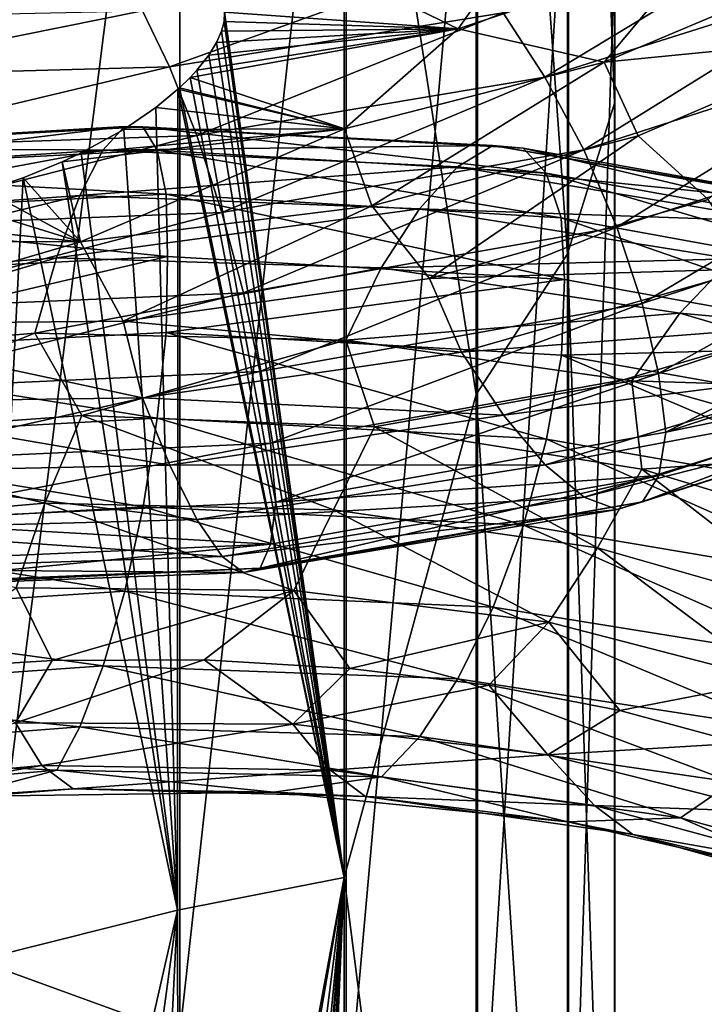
# Model space of a CAD drawing. Header units: metres. Extents: x -109 to 109, y -452 to 89.
# Tile 368 of 656: x 3.73 to 9.17, y -70.81 to -62.98. Entities that reach past the tile are written whole.
import ezdxf

# ---------------------------------------------------------------- set-up
doc = ezdxf.new("R2010")
doc.units = ezdxf.units.M
doc.layers.add('solid_K244270000C71_000_01', color=7, linetype='CONTINUOUS')

msp = doc.modelspace()

# ---------------------------------------------------------------- linework, layer by layer
at = {"layer": 'solid_K244270000C71_000_01'}
for points in [[(8.452125, -52.266197, 799.973511), (8.452125, -63.64246, 811.576111), (8.079568, -53.562691, 798.814087)], [(8.454546, -62.416939, 812.865356), (8.452125, -63.64246, 811.576111), (8.452125, -52.266197, 799.973511)], [(8.079568, -53.562691, 798.814087), (8.079568, -64.840797, 810.315491), (7.353192, -54.772999, 797.731689)], [(8.452125, -63.64246, 811.576111), (8.079568, -64.840797, 810.315491), (8.079568, -53.562691, 798.814087)], [(6.304805, -59.219906, 800.414673), (7.353192, -54.772999, 797.731689), (7.353192, -65.95948, 809.138611)], [(8.079568, -64.840797, 810.315491), (7.353192, -65.95948, 809.138611), (7.353192, -54.772999, 797.731689)], [(3.458888, -57.672264, 817.85675), (3.458888, -70.485008, 828.955872), (4.999055, -58.285358, 817.211792)], [(3.458888, -70.485008, 828.955872), (4.999055, -71.043861, 828.263367), (4.999055, -58.285358, 817.211792)], [(4.999055, -58.285358, 817.211792), (4.999055, -71.043861, 828.263367), (6.320303, -59.105869, 816.348633)], [(4.999055, -71.043861, 828.263367), (6.320303, -71.791771, 827.336609), (6.320303, -59.105869, 816.348633)], [(6.320303, -59.105869, 816.348633), (6.320303, -71.791771, 827.336609), (7.364774, -60.097866, 815.305054)], [(5.354032, -62.919346, 802.924866), (6.304805, -59.219906, 800.414673), (6.304805, -69.799919, 810.722412)], [(6.304805, -69.799919, 810.722412), (6.304805, -59.219906, 800.414673), (7.353192, -65.95948, 809.138611)], [(6.320303, -71.791771, 827.336609), (7.364774, -72.695999, 826.216125), (7.364774, -60.097866, 815.305054)], [(7.364774, -60.097866, 815.305054), (7.364774, -72.695999, 826.216125), (8.086726, -61.217903, 814.12677)], [(7.364774, -72.695999, 826.216125), (8.086726, -73.716942, 824.950989), (8.086726, -61.217903, 814.12677)], [(8.086726, -61.217903, 814.12677), (8.086726, -73.716942, 824.950989), (8.454546, -62.416939, 812.865356)], [(7.566905, -62.92651, 800.061462), (9.981547, -62.178738, 801.537964), (7.899507, -63.436657, 799.681274)], [(9.981547, -62.178738, 801.537964), (10.420284, -62.638542, 801.203918), (7.899507, -63.436657, 799.681274)], [(7.209278, -63.052387, 804.30072), (7.639399, -62.440617, 804.246216), (6.525148, -62.7192, 803.545288)], [(7.209278, -63.052387, 804.30072), (9.12191, -62.415462, 805.714111), (7.639399, -62.440617, 804.246216)], [(8.371524, -63.31691, 805.228577), (9.12191, -62.415462, 805.714111), (7.209278, -63.052387, 804.30072)], [(8.086726, -73.716942, 824.950989), (8.454546, -74.809891, 823.596619), (8.454546, -62.416939, 812.865356)], [(8.371524, -63.31691, 805.228577), (10.179019, -62.550617, 806.778564), (9.12191, -62.415462, 805.714111)], [(8.454546, -62.416939, 812.865356), (8.454546, -74.809891, 823.596619), (8.452125, -63.64246, 811.576111)], [(4.699902, -62.909679, 799.419434), (7.234425, -62.519547, 800.550476), (4.915901, -63.353905, 798.898621)], [(7.234425, -62.519547, 800.550476), (7.566905, -62.92651, 800.061462), (4.915901, -63.353905, 798.898621)], [(10.495028, -63.109165, 806.917053), (10.179019, -62.550617, 806.778564), (8.371524, -63.31691, 805.228577)], [(7.899507, -63.436657, 799.681274), (10.420284, -62.638542, 801.203918), (8.20814, -64.015854, 799.440247)], [(10.420284, -62.638542, 801.203918), (10.827405, -63.172367, 801.006409), (8.20814, -64.015854, 799.440247)], [(7.209278, -63.052387, 804.30072), (6.525148, -62.7192, 803.545288), (5.354032, -62.919346, 802.924866)], [(2.017774, -62.966568, 798.608398), (4.699902, -62.909679, 799.419434), (2.110507, -63.432537, 798.070374)], [(4.699902, -62.909679, 799.419434), (4.915901, -63.353905, 798.898621), (2.110507, -63.432537, 798.070374)], [(4.915901, -63.353905, 798.898621), (7.566905, -62.92651, 800.061462), (5.131979, -63.900383, 798.486267)], [(7.566905, -62.92651, 800.061462), (7.899507, -63.436657, 799.681274), (5.131979, -63.900383, 798.486267)], [(5.349614, -62.992958, 802.993713), (5.354032, -62.919346, 802.924866), (6.304805, -69.799919, 810.722412)], [(7.209278, -63.052387, 804.30072), (5.354032, -62.919346, 802.924866), (5.349614, -62.992958, 802.993713)], [(5.32864, -63.071972, 803.049011), (5.349614, -62.992958, 802.993713), (6.304805, -69.799919, 810.722412)], [(7.209278, -63.052387, 804.30072), (5.349614, -62.992958, 802.993713), (5.32864, -63.071972, 803.049011)], [(7.209278, -63.052387, 804.30072), (5.132594, -63.381046, 803.141846), (5.079229, -63.438988, 803.143066)], [(6.30606, -63.847984, 803.922729), (7.209278, -63.052387, 804.30072), (5.079229, -63.438988, 803.143066)], [(7.209278, -63.052387, 804.30072), (5.227586, -63.260693, 803.124756), (5.132594, -63.381046, 803.141846)], [(7.209278, -63.052387, 804.30072), (5.289385, -63.160183, 803.092957), (5.227586, -63.260693, 803.124756)], [(7.209278, -63.052387, 804.30072), (5.32864, -63.071972, 803.049011), (5.289385, -63.160183, 803.092957)], [(5.289385, -63.160183, 803.092957), (5.32864, -63.071972, 803.049011), (6.304805, -69.799919, 810.722412)], [(6.30606, -63.847984, 803.922729), (8.371524, -63.31691, 805.228577), (7.209278, -63.052387, 804.30072)], [(5.227586, -63.260693, 803.124756), (5.289385, -63.160183, 803.092957), (6.304805, -69.799919, 810.722412)], [(8.20814, -64.015854, 799.440247), (10.827405, -63.172367, 801.006409), (8.470709, -64.628967, 799.36145)], [(8.641469, -63.904301, 805.338135), (10.495028, -63.109165, 806.917053), (8.371524, -63.31691, 805.228577)], [(10.827405, -63.172367, 801.006409), (11.173759, -63.748501, 800.965576), (8.470709, -64.628967, 799.36145)], [(9.1963, -64.409874, 805.444153), (10.495028, -63.109165, 806.917053), (8.641469, -63.904301, 805.338135)], [(5.132594, -63.381046, 803.141846), (5.227586, -63.260693, 803.124756), (6.304805, -69.799919, 810.722412)], [(6.524526, -64.460243, 804.008728), (8.371524, -63.31691, 805.228577), (6.30606, -63.847984, 803.922729)], [(6.524526, -64.460243, 804.008728), (8.641469, -63.904301, 805.338135), (8.371524, -63.31691, 805.228577)], [(2.110507, -63.432537, 798.070374), (4.915901, -63.353905, 798.898621), (2.203274, -64.000107, 797.640808)], [(4.915901, -63.353905, 798.898621), (5.131979, -63.900383, 798.486267), (2.203274, -64.000107, 797.640808)], [(5.079229, -63.438988, 803.143066), (5.132594, -63.381046, 803.141846), (6.304805, -69.799919, 810.722412)], [(4.995281, -63.521145, 803.137878), (5.079229, -63.438988, 803.143066), (6.304805, -69.799919, 810.722412)], [(6.30606, -63.847984, 803.922729), (5.079229, -63.438988, 803.143066), (4.995281, -63.521145, 803.137878)], [(5.131979, -63.900383, 798.486267), (7.899507, -63.436657, 799.681274), (5.332485, -64.512245, 798.214905)], [(7.899507, -63.436657, 799.681274), (8.20814, -64.015854, 799.440247), (5.332485, -64.512245, 798.214905)], [(4.807837, -63.677723, 803.107178), (4.982216, -63.533123, 803.136414), (4.980319, -70.061165, 809.356873)], [(6.30606, -63.847984, 803.922729), (4.982216, -63.533123, 803.136414), (4.807837, -63.677723, 803.107178)], [(4.980319, -70.061165, 809.356873), (4.982216, -63.533123, 803.136414), (6.304805, -69.799919, 810.722412)], [(4.982216, -63.533123, 803.136414), (4.995281, -63.521145, 803.137878), (6.304805, -69.799919, 810.722412)], [(6.30606, -63.847984, 803.922729), (4.995281, -63.521145, 803.137878), (4.982216, -63.533123, 803.136414)], [(8.452125, -63.64246, 811.576111), (8.452125, -75.926979, 822.212402), (8.079568, -64.840797, 810.315491)], [(8.454546, -74.809891, 823.596619), (8.452125, -75.926979, 822.212402), (8.452125, -63.64246, 811.576111)], [(4.553852, -63.851585, 803.043884), (4.807837, -63.677723, 803.107178), (4.980319, -70.061165, 809.356873)], [(6.30606, -63.847984, 803.922729), (4.807837, -63.677723, 803.107178), (4.553852, -63.851585, 803.043884)], [(8.470709, -64.628967, 799.36145), (11.173759, -63.748501, 800.965576), (8.673141, -65.235535, 799.440063)], [(11.173759, -63.748501, 800.965576), (11.440789, -64.328384, 801.074585), (8.673141, -65.235535, 799.440063)], [(1.431728, -64.208183, 843.417725), (1.487665, -64.008415, 844.099548), (4.558351, -63.827984, 843.275879)], [(4.386953, -64.017807, 842.610901), (1.431728, -64.208183, 843.417725), (4.558351, -63.827984, 843.275879)], [(4.558351, -63.827984, 843.275879), (1.487665, -64.008415, 844.099548), (4.704167, -63.831188, 843.970154)], [(1.487665, -64.008415, 844.099548), (1.535254, -64.003983, 844.808044), (4.704167, -63.831188, 843.970154)], [(4.704167, -63.831188, 843.970154), (1.535254, -64.003983, 844.808044), (4.816586, -64.017555, 844.647949)], [(6.30606, -63.847984, 803.922729), (4.212834, -64.039742, 802.941528), (4.061962, -64.11055, 802.893372)], [(4.208753, -64.744949, 802.955994), (6.30606, -63.847984, 803.922729), (4.061962, -64.11055, 802.893372)], [(4.208753, -64.744949, 802.955994), (6.524526, -64.460243, 804.008728), (6.30606, -63.847984, 803.922729)], [(6.30606, -63.847984, 803.922729), (4.553852, -63.851585, 803.043884), (4.212834, -64.039742, 802.941528)], [(4.212834, -64.039742, 802.941528), (4.553852, -63.851585, 803.043884), (4.980319, -70.061165, 809.356873)], [(4.386953, -64.017807, 842.610901), (4.558351, -63.827984, 843.275879), (7.486402, -63.980625, 842.035767)], [(4.558351, -63.827984, 843.275879), (4.704167, -63.831188, 843.970154), (7.725882, -64.001228, 842.701904)], [(7.486402, -63.980625, 842.035767), (4.558351, -63.827984, 843.275879), (7.725882, -64.001228, 842.701904)], [(4.704167, -63.831188, 843.970154), (4.816586, -64.017555, 844.647949), (7.910515, -64.199562, 843.357727)], [(7.725882, -64.001228, 842.701904), (4.704167, -63.831188, 843.970154), (7.910515, -64.199562, 843.357727)], [(2.203274, -64.000107, 797.640808), (5.131979, -63.900383, 798.486267), (2.289356, -64.630798, 797.353333)], [(5.131979, -63.900383, 798.486267), (5.332485, -64.512245, 798.214905), (2.289356, -64.630798, 797.353333)], [(6.981545, -65.037132, 804.027588), (8.641469, -63.904301, 805.338135), (6.524526, -64.460243, 804.008728)], [(6.981545, -65.037132, 804.027588), (9.1963, -64.409874, 805.444153), (8.641469, -63.904301, 805.338135)], [(1.371446, -64.578537, 842.804016), (1.431728, -64.208183, 843.417725), (4.386953, -64.017807, 842.610901)], [(4.202244, -64.376686, 842.015564), (1.371446, -64.578537, 842.804016), (4.386953, -64.017807, 842.610901)], [(1.535254, -64.003983, 844.808044), (1.571943, -64.185402, 845.496643), (4.816586, -64.017555, 844.647949)], [(4.816586, -64.017555, 844.647949), (1.571943, -64.185402, 845.496643), (4.888922, -64.367912, 845.261475)], [(4.061962, -64.11055, 802.893372), (4.212834, -64.039742, 802.941528), (4.980319, -70.061165, 809.356873)], [(4.202244, -64.376686, 842.015564), (4.386953, -64.017807, 842.610901), (7.204906, -64.148506, 841.403687)], [(7.204906, -64.148506, 841.403687), (4.386953, -64.017807, 842.610901), (7.486402, -63.980625, 842.035767)], [(4.816586, -64.017555, 844.647949), (4.888922, -64.367912, 845.261475), (8.029315, -64.555832, 843.956848)], [(7.910515, -64.199562, 843.357727), (4.816586, -64.017555, 844.647949), (8.029315, -64.555832, 843.956848)], [(5.332485, -64.512245, 798.214905), (8.20814, -64.015854, 799.440247), (5.503064, -65.151901, 798.109802)], [(8.20814, -64.015854, 799.440247), (8.470709, -64.628967, 799.36145), (5.503064, -65.151901, 798.109802)], [(7.204906, -64.148506, 841.403687), (7.486402, -63.980625, 842.035767), (10.179723, -64.451157, 840.406128)], [(7.486402, -63.980625, 842.035767), (7.725882, -64.001228, 842.701904), (10.50536, -64.498489, 841.031006)], [(10.179723, -64.451157, 840.406128), (7.486402, -63.980625, 842.035767), (10.50536, -64.498489, 841.031006)], [(7.725882, -64.001228, 842.701904), (7.910515, -64.199562, 843.357727), (10.756415, -64.715523, 841.654358)], [(10.50536, -64.498489, 841.031006), (7.725882, -64.001228, 842.701904), (10.756415, -64.715523, 841.654358)], [(3.752609, -64.23645, 802.792725), (4.061962, -64.11055, 802.893372), (4.980319, -70.061165, 809.356873)], [(4.208753, -64.744949, 802.955994), (4.061962, -64.11055, 802.893372), (3.752609, -64.23645, 802.792725)], [(1.571943, -64.185402, 845.496643), (1.595551, -64.533745, 846.116882), (4.888922, -64.367912, 845.261475)], [(6.90155, -64.482582, 840.843628), (4.202244, -64.376686, 842.015564), (7.204906, -64.148506, 841.403687)], [(6.90155, -64.482582, 840.843628), (7.204906, -64.148506, 841.403687), (9.796956, -64.585625, 839.821838)], [(9.796956, -64.585625, 839.821838), (7.204906, -64.148506, 841.403687), (10.179723, -64.451157, 840.406128)], [(3.437735, -70.446846, 808.510193), (3.752609, -64.23645, 802.792725), (4.980319, -70.061165, 809.356873)], [(3.437735, -70.446846, 808.510193), (3.449967, -64.338341, 802.694397), (3.752609, -64.23645, 802.792725)], [(4.208753, -64.744949, 802.955994), (3.752609, -64.23645, 802.792725), (3.449967, -64.338341, 802.694397)], [(7.910515, -64.199562, 843.357727), (8.029315, -64.555832, 843.956848), (10.917955, -65.081444, 842.231873)], [(10.756415, -64.715523, 841.654358), (7.910515, -64.199562, 843.357727), (10.917955, -65.081444, 842.231873)], [(4.208753, -64.744949, 802.955994), (3.449967, -64.338341, 802.694397), (3.150861, -64.421242, 802.59906)], [(8.673141, -65.235535, 799.440063), (11.440789, -64.328384, 801.074585), (8.803394, -65.794113, 799.664856)], [(11.440789, -64.328384, 801.074585), (11.612607, -64.87207, 801.32019), (8.803394, -65.794113, 799.664856)], [(1.311186, -65.086273, 842.298157), (1.371446, -64.578537, 842.804016), (4.202244, -64.376686, 842.015564)], [(4.017602, -64.872307, 841.528198), (1.311186, -65.086273, 842.298157), (4.202244, -64.376686, 842.015564)], [(4.888922, -64.367912, 845.261475), (1.595551, -64.533745, 846.116882), (4.899683, -64.861534, 845.767273)], [(4.208753, -64.744949, 802.955994), (3.150861, -64.421242, 802.59906), (2.441391, -64.557854, 802.385925)], [(4.017602, -64.872307, 841.528198), (4.202244, -64.376686, 842.015564), (6.90155, -64.482582, 840.843628)], [(4.888922, -64.367912, 845.261475), (4.899683, -64.861534, 845.767273), (8.055241, -65.046883, 844.460266)], [(8.029315, -64.555832, 843.956848), (4.888922, -64.367912, 845.261475), (8.055241, -65.046883, 844.460266)], [(9.547246, -64.960854, 805.194153), (9.1963, -64.409874, 805.444153), (6.981545, -65.037132, 804.027588)], [(6.598304, -64.952469, 840.391418), (4.017602, -64.872307, 841.528198), (6.90155, -64.482582, 840.843628)], [(4.546793, -65.376015, 802.90686), (6.524526, -64.460243, 804.008728), (4.208753, -64.744949, 802.955994)], [(4.546793, -65.376015, 802.90686), (6.981545, -65.037132, 804.027588), (6.524526, -64.460243, 804.008728)], [(6.598304, -64.952469, 840.391418), (6.90155, -64.482582, 840.843628), (9.384464, -64.882195, 839.312866)], [(9.384464, -64.882195, 839.312866), (6.90155, -64.482582, 840.843628), (9.796956, -64.585625, 839.821838)], [(1.595551, -64.533745, 846.116882), (1.587193, -65.030281, 846.622925), (4.899683, -64.861534, 845.767273)], [(1.76415, -64.735573, 802.197266), (4.208753, -64.744949, 802.955994), (2.441391, -64.557854, 802.385925)], [(2.289356, -64.630798, 797.353333), (5.332485, -64.512245, 798.214905), (2.362589, -65.285614, 797.234314)], [(5.332485, -64.512245, 798.214905), (5.503064, -65.151901, 798.109802), (2.362589, -65.285614, 797.234314)], [(8.029315, -64.555832, 843.956848), (8.055241, -65.046883, 844.460266), (10.962008, -65.570831, 842.727661)], [(10.917955, -65.081444, 842.231873), (8.029315, -64.555832, 843.956848), (10.962008, -65.570831, 842.727661)], [(5.503064, -65.151901, 798.109802), (8.470709, -64.628967, 799.36145), (5.634576, -65.777512, 798.167542)], [(8.470709, -64.628967, 799.36145), (8.673141, -65.235535, 799.440063), (5.634576, -65.777512, 798.167542)], [(1.967941, -65.400314, 802.102356), (4.208753, -64.744949, 802.955994), (1.76415, -64.735573, 802.197266)], [(1.967941, -65.400314, 802.102356), (4.546793, -65.376015, 802.90686), (4.208753, -64.744949, 802.955994)], [(1.255314, -65.698471, 841.939575), (1.311186, -65.086273, 842.298157), (4.017602, -64.872307, 841.528198)], [(3.846405, -65.472656, 841.186951), (1.255314, -65.698471, 841.939575), (4.017602, -64.872307, 841.528198)], [(4.899683, -64.861534, 845.767273), (1.587193, -65.030281, 846.622925), (1.595713, -65.637573, 846.961853)], [(4.899683, -64.861534, 845.767273), (1.595713, -65.637573, 846.961853), (4.88942, -65.466347, 846.107422)], [(3.846405, -65.472656, 841.186951), (4.017602, -64.872307, 841.528198), (6.598304, -64.952469, 840.391418)], [(8.055241, -65.046883, 844.460266), (4.899683, -64.861534, 845.767273), (4.88942, -65.466347, 846.107422)], [(8.972122, -65.313354, 838.911438), (6.598304, -64.952469, 840.391418), (9.384464, -64.882195, 839.312866)], [(8.079568, -64.840797, 810.315491), (8.079568, -77.019295, 820.858826), (7.353192, -65.95948, 809.138611)], [(8.452125, -75.926979, 822.212402), (8.079568, -77.019295, 820.858826), (8.079568, -64.840797, 810.315491)], [(8.803394, -65.794113, 799.664856), (11.612607, -64.87207, 801.32019), (8.861606, -66.260147, 800.031006)], [(11.612607, -64.87207, 801.32019), (11.690765, -65.332283, 801.701721), (8.861606, -66.260147, 800.031006)], [(8.972122, -65.313354, 838.911438), (9.384464, -64.882195, 839.312866), (11.574751, -65.548424, 837.463684)], [(6.317138, -65.528053, 840.082764), (3.846405, -65.472656, 841.186951), (6.598304, -64.952469, 840.391418)], [(6.317138, -65.528053, 840.082764), (6.598304, -64.952469, 840.391418), (8.972122, -65.313354, 838.911438)], [(7.237667, -65.623169, 803.746521), (9.547246, -64.960854, 805.194153), (6.981545, -65.037132, 804.027588)], [(9.985983, -65.412552, 804.849182), (9.547246, -64.960854, 805.194153), (7.237667, -65.623169, 803.746521)], [(7.237667, -65.623169, 803.746521), (6.981545, -65.037132, 804.027588), (4.546793, -65.376015, 802.90686)], [(8.055241, -65.046883, 844.460266), (4.88942, -65.466347, 846.107422), (8.030132, -65.646042, 844.801514)], [(10.962008, -65.570831, 842.727661), (8.055241, -65.046883, 844.460266), (8.030132, -65.646042, 844.801514)], [(2.362589, -65.285614, 797.234314), (5.503064, -65.151901, 798.109802), (2.41905, -65.921921, 797.281128)], [(5.503064, -65.151901, 798.109802), (5.634576, -65.777512, 798.167542), (2.41905, -65.921921, 797.281128)], [(5.634576, -65.777512, 798.167542), (8.673141, -65.235535, 799.440063), (5.719196, -66.346573, 798.378052)], [(8.673141, -65.235535, 799.440063), (8.803394, -65.794113, 799.664856), (5.719196, -66.346573, 798.378052)], [(8.589802, -65.85186, 838.649597), (6.317138, -65.528053, 840.082764), (8.972122, -65.313354, 838.911438)], [(8.589802, -65.85186, 838.649597), (8.972122, -65.313354, 838.911438), (11.06617, -65.929062, 837.126831)], [(8.861606, -66.260147, 800.031006), (11.690765, -65.332283, 801.701721), (11.61379, -65.693573, 802.161316)], [(11.06617, -65.929062, 837.126831), (8.972122, -65.313354, 838.911438), (11.574751, -65.548424, 837.463684)], [(4.702008, -65.986496, 802.60614), (4.546793, -65.376015, 802.90686), (1.967941, -65.400314, 802.102356)], [(2.018678, -66.02417, 801.793762), (4.702008, -65.986496, 802.60614), (1.967941, -65.400314, 802.102356)], [(4.702008, -65.986496, 802.60614), (7.237667, -65.623169, 803.746521), (4.546793, -65.376015, 802.90686)], [(7.570268, -66.124092, 803.354187), (9.985983, -65.412552, 804.849182), (7.237667, -65.623169, 803.746521)], [(10.424561, -65.757278, 804.397339), (9.985983, -65.412552, 804.849182), (7.570268, -66.124092, 803.354187)], [(1.763675, -66.303909, 841.62677), (1.255314, -65.698471, 841.939575), (3.846405, -65.472656, 841.186951)], [(4.88942, -65.466347, 846.107422), (1.595713, -65.637573, 846.961853), (4.817519, -66.149033, 846.289307)], [(4.21946, -66.127815, 840.820618), (1.763675, -66.303909, 841.62677), (3.846405, -65.472656, 841.186951)], [(4.21946, -66.127815, 840.820618), (3.846405, -65.472656, 841.186951), (6.317138, -65.528053, 840.082764)], [(6.544901, -66.215912, 839.684143), (4.21946, -66.127815, 840.820618), (6.317138, -65.528053, 840.082764)], [(4.88942, -65.466347, 846.107422), (4.817519, -66.149033, 846.289307), (7.912045, -66.315231, 844.996765)], [(8.030132, -65.646042, 844.801514), (4.88942, -65.466347, 846.107422), (7.912045, -66.315231, 844.996765)], [(6.544901, -66.215912, 839.684143), (6.317138, -65.528053, 840.082764), (8.589802, -65.85186, 838.649597)], [(10.962008, -65.570831, 842.727661), (8.030132, -65.646042, 844.801514), (10.919067, -66.160782, 843.07312)], [(1.595713, -65.637573, 846.961853), (1.572247, -66.327286, 847.135986), (4.817519, -66.149033, 846.289307)], [(7.570268, -66.124092, 803.354187), (7.237667, -65.623169, 803.746521), (4.702008, -65.986496, 802.60614)], [(8.030132, -65.646042, 844.801514), (7.912045, -66.315231, 844.996765), (10.758497, -66.810318, 843.286926)], [(10.919067, -66.160782, 843.07312), (8.030132, -65.646042, 844.801514), (10.758497, -66.810318, 843.286926)], [(7.902749, -66.519234, 802.855652), (10.424561, -65.757278, 804.397339), (7.570268, -66.124092, 803.354187)], [(10.831204, -65.967194, 803.868225), (10.424561, -65.757278, 804.397339), (7.902749, -66.519234, 802.855652)], [(11.61379, -65.693573, 802.161316), (11.443003, -65.926224, 802.710693), (8.674819, -66.813385, 801.06488)], [(8.804291, -66.605217, 800.5), (11.61379, -65.693573, 802.161316), (8.674819, -66.813385, 801.06488)], [(8.861606, -66.260147, 800.031006), (11.61379, -65.693573, 802.161316), (8.804291, -66.605217, 800.5)], [(2.41905, -65.921921, 797.281128), (5.634576, -65.777512, 798.167542), (2.455379, -66.496666, 797.484375)], [(5.634576, -65.777512, 798.167542), (5.719196, -66.346573, 798.378052), (2.455379, -66.496666, 797.484375)], [(5.719196, -66.346573, 798.378052), (8.803394, -65.794113, 799.664856), (5.76162, -66.815208, 798.736084)], [(8.803394, -65.794113, 799.664856), (8.861606, -66.260147, 800.031006), (5.76162, -66.815208, 798.736084)], [(8.668698, -66.553558, 838.241882), (6.544901, -66.215912, 839.684143), (8.589802, -65.85186, 838.649597)], [(10.594619, -66.419334, 836.924438), (8.589802, -65.85186, 838.649597), (11.06617, -65.929062, 837.126831)], [(8.668698, -66.553558, 838.241882), (8.589802, -65.85186, 838.649597), (10.594619, -66.419334, 836.924438)], [(4.918086, -66.522972, 802.180847), (4.702008, -65.986496, 802.60614), (2.018678, -66.02417, 801.793762)], [(4.918086, -66.522972, 802.180847), (7.570268, -66.124092, 803.354187), (4.702008, -65.986496, 802.60614)], [(6.304805, -69.799919, 810.722412), (7.353192, -65.95948, 809.138611), (7.353192, -78.038994, 819.595215)], [(8.079568, -77.019295, 820.858826), (7.353192, -78.038994, 819.595215), (7.353192, -65.95948, 809.138611)], [(8.211021, -66.777252, 802.283875), (10.831204, -65.967194, 803.868225), (7.902749, -66.519234, 802.855652)], [(11.176846, -66.021469, 803.293091), (10.831204, -65.967194, 803.868225), (8.211021, -66.777252, 802.283875)], [(11.443003, -65.926224, 802.710693), (11.176846, -66.021469, 803.293091), (8.473048, -66.874046, 801.673462)], [(8.674819, -66.813385, 801.06488), (11.443003, -65.926224, 802.710693), (8.473048, -66.874046, 801.673462)], [(2.111445, -66.581314, 801.350708), (4.918086, -66.522972, 802.180847), (2.018678, -66.02417, 801.793762)], [(8.473048, -66.874046, 801.673462), (11.176846, -66.021469, 803.293091), (8.211021, -66.777252, 802.283875)], [(4.817519, -66.149033, 846.289307), (1.572247, -66.327286, 847.135986), (4.705466, -66.85199, 846.296265)], [(3.923689, -66.823814, 840.903076), (1.763675, -66.303909, 841.62677), (4.21946, -66.127815, 840.820618)], [(3.923689, -66.823814, 840.903076), (4.21946, -66.127815, 840.820618), (6.219518, -66.876518, 839.795471)], [(6.219518, -66.876518, 839.795471), (4.21946, -66.127815, 840.820618), (6.544901, -66.215912, 839.684143)], [(4.817519, -66.149033, 846.289307), (4.705466, -66.85199, 846.296265), (7.728016, -66.999954, 845.025024)], [(7.912045, -66.315231, 844.996765), (4.817519, -66.149033, 846.289307), (7.728016, -66.999954, 845.025024)], [(7.902749, -66.519234, 802.855652), (7.570268, -66.124092, 803.354187), (4.918086, -66.522972, 802.180847)], [(6.219518, -66.876518, 839.795471), (6.544901, -66.215912, 839.684143), (8.318438, -67.178207, 838.380798)], [(8.318438, -67.178207, 838.380798), (6.544901, -66.215912, 839.684143), (8.668698, -66.553558, 838.241882)], [(1.503477, -67.033974, 841.67981), (1.763675, -66.303909, 841.62677), (3.923689, -66.823814, 840.903076)], [(5.76162, -66.815208, 798.736084), (8.861606, -66.260147, 800.031006), (8.804291, -66.605217, 800.5)], [(1.572247, -66.327286, 847.135986), (1.535678, -67.03936, 847.131165), (4.705466, -66.85199, 846.296265)], [(2.455379, -66.496666, 797.484375), (5.719196, -66.346573, 798.378052), (2.472746, -66.966843, 797.836243)], [(5.719196, -66.346573, 798.378052), (5.76162, -66.815208, 798.736084), (2.472746, -66.966843, 797.836243)], [(7.912045, -66.315231, 844.996765), (7.728016, -66.999954, 845.025024), (10.508261, -67.468117, 843.345276)], [(10.758497, -66.810318, 843.286926), (7.912045, -66.315231, 844.996765), (10.508261, -67.468117, 843.345276)], [(10.525844, -67.116615, 836.529724), (8.668698, -66.553558, 838.241882), (10.594619, -66.419334, 836.924438)], [(5.134084, -66.95459, 801.649536), (4.918086, -66.522972, 802.180847), (2.111445, -66.581314, 801.350708)], [(5.134084, -66.95459, 801.649536), (7.902749, -66.519234, 802.855652), (4.918086, -66.522972, 802.180847)], [(8.211021, -66.777252, 802.283875), (7.902749, -66.519234, 802.855652), (5.134084, -66.95459, 801.649536)], [(2.204178, -67.034264, 800.801758), (5.134084, -66.95459, 801.649536), (2.111445, -66.581314, 801.350708)], [(8.804291, -66.605217, 800.5), (8.674819, -66.813385, 801.06488), (5.635666, -67.339798, 799.785583)], [(5.719779, -67.14959, 799.209595), (8.804291, -66.605217, 800.5), (5.635666, -67.339798, 799.785583)], [(5.76162, -66.815208, 798.736084), (8.804291, -66.605217, 800.5), (5.719779, -67.14959, 799.209595)], [(8.318438, -67.178207, 838.380798), (8.668698, -66.553558, 838.241882), (10.154682, -67.704842, 836.695068)], [(10.154682, -67.704842, 836.695068), (8.668698, -66.553558, 838.241882), (10.525844, -67.116615, 836.529724)], [(5.334356, -67.247505, 801.047913), (8.211021, -66.777252, 802.283875), (5.134084, -66.95459, 801.649536)], [(8.473048, -66.874046, 801.673462), (8.211021, -66.777252, 802.283875), (5.334356, -67.247505, 801.047913)], [(1.503477, -67.033974, 841.67981), (3.923689, -66.823814, 840.903076), (3.697723, -67.49794, 841.142456)], [(4.705466, -66.85199, 846.296265), (1.535678, -67.03936, 847.131165), (4.559951, -67.524178, 846.12207)], [(2.472746, -66.966843, 797.836243), (5.76162, -66.815208, 798.736084), (5.719779, -67.14959, 799.209595)], [(3.923689, -66.823814, 840.903076), (5.903438, -67.517197, 840.100037), (3.697723, -67.49794, 841.142456)], [(3.923689, -66.823814, 840.903076), (6.219518, -66.876518, 839.795471), (5.903438, -67.517197, 840.100037)], [(4.705466, -66.85199, 846.296265), (4.559951, -67.524178, 846.12207), (7.489029, -67.650345, 844.878723)], [(7.728016, -66.999954, 845.025024), (4.705466, -66.85199, 846.296265), (7.489029, -67.650345, 844.878723)], [(8.674819, -66.813385, 801.06488), (8.473048, -66.874046, 801.673462), (5.504584, -67.375221, 800.412598)], [(5.635666, -67.339798, 799.785583), (8.674819, -66.813385, 801.06488), (5.504584, -67.375221, 800.412598)], [(5.504584, -67.375221, 800.412598), (8.473048, -66.874046, 801.673462), (5.334356, -67.247505, 801.047913)], [(6.219518, -66.876518, 839.795471), (7.931197, -67.769394, 838.768005), (5.903438, -67.517197, 840.100037)], [(6.219518, -66.876518, 839.795471), (8.318438, -67.178207, 838.380798), (7.931197, -67.769394, 838.768005)], [(5.334356, -67.247505, 801.047913), (5.134084, -66.95459, 801.649536), (2.204178, -67.034264, 800.801758)], [(2.472746, -66.966843, 797.836243), (5.719779, -67.14959, 799.209595), (2.455629, -67.29406, 798.315002)], [(7.728016, -66.999954, 845.025024), (7.489029, -67.650345, 844.878723), (10.183296, -68.086052, 843.238831)], [(10.508261, -67.468117, 843.345276), (7.728016, -66.999954, 845.025024), (10.183296, -68.086052, 843.238831)], [(1.535678, -67.03936, 847.131165), (1.488187, -67.722168, 846.941833), (4.559951, -67.524178, 846.12207)], [(2.290159, -67.347694, 800.183838), (5.334356, -67.247505, 801.047913), (2.204178, -67.034264, 800.801758)], [(5.719779, -67.14959, 799.209595), (5.635666, -67.339798, 799.785583), (2.419518, -67.473366, 798.897339)], [(2.455629, -67.29406, 798.315002), (5.719779, -67.14959, 799.209595), (2.419518, -67.473366, 798.897339)], [(5.504584, -67.375221, 800.412598), (5.334356, -67.247505, 801.047913), (2.290159, -67.347694, 800.183838)], [(8.318438, -67.178207, 838.380798), (9.721011, -68.233124, 837.178772), (7.931197, -67.769394, 838.768005)], [(8.318438, -67.178207, 838.380798), (10.154682, -67.704842, 836.695068), (9.721011, -68.233124, 837.178772)], [(2.363242, -67.493713, 799.53479), (5.504584, -67.375221, 800.412598), (2.290159, -67.347694, 800.183838)], [(5.635666, -67.339798, 799.785583), (5.504584, -67.375221, 800.412598), (2.363242, -67.493713, 799.53479)], [(2.419518, -67.473366, 798.897339), (5.635666, -67.339798, 799.785583), (2.363242, -67.493713, 799.53479)], [(4.559951, -67.524178, 846.12207), (1.488187, -67.722168, 846.941833), (4.388753, -68.118599, 845.768799)], [(3.697723, -67.49794, 841.142456), (3.984442, -68.075516, 841.353394), (2.739429, -68.152351, 841.81604)], [(3.697723, -67.49794, 841.142456), (5.903438, -67.517197, 840.100037), (3.984442, -68.075516, 841.353394)], [(5.903438, -67.517197, 840.100037), (5.190639, -68.071098, 840.799805), (3.984442, -68.075516, 841.353394)], [(4.559951, -67.524178, 846.12207), (4.388753, -68.118599, 845.768799), (7.207863, -68.220619, 844.558472)], [(7.489029, -67.650345, 844.878723), (4.559951, -67.524178, 846.12207), (7.207863, -68.220619, 844.558472)], [(5.903438, -67.517197, 840.100037), (6.349373, -68.137474, 840.157227), (5.190639, -68.071098, 840.799805)], [(5.903438, -67.517197, 840.100037), (7.931197, -67.769394, 838.768005), (6.349373, -68.137474, 840.157227)], [(7.489029, -67.650345, 844.878723), (7.207863, -68.220619, 844.558472), (9.800977, -68.62014, 842.966064)], [(10.183296, -68.086052, 843.238831), (7.489029, -67.650345, 844.878723), (9.800977, -68.62014, 842.966064)], [(1.488187, -67.722168, 846.941833), (1.432315, -68.328102, 846.570984), (4.388753, -68.118599, 845.768799)], [(7.931197, -67.769394, 838.768005), (7.45409, -68.272049, 839.42804), (6.349373, -68.137474, 840.157227)], [(7.931197, -67.769394, 838.768005), (8.493912, -68.471626, 838.617615), (7.45409, -68.272049, 839.42804)], [(7.931197, -67.769394, 838.768005), (9.721011, -68.233124, 837.178772), (8.493912, -68.471626, 838.617615)], [(3.691132, -68.57048, 841.971375), (2.739429, -68.152351, 841.81604), (3.984442, -68.075516, 841.353394)], [(3.691132, -68.57048, 841.971375), (3.984442, -68.075516, 841.353394), (5.190639, -68.071098, 840.799805)], [(5.89614, -68.582352, 840.930542), (3.691132, -68.57048, 841.971375), (5.190639, -68.071098, 840.799805)], [(5.89614, -68.582352, 840.930542), (5.190639, -68.071098, 840.799805), (6.349373, -68.137474, 840.157227)], [(4.388753, -68.118599, 845.768799), (1.432315, -68.328102, 846.570984), (4.204112, -68.602455, 845.269714)], [(4.388753, -68.118599, 845.768799), (4.204112, -68.602455, 845.269714), (6.904617, -68.679588, 844.095154)], [(7.207863, -68.220619, 844.558472), (4.388753, -68.118599, 845.768799), (6.904617, -68.679588, 844.095154)], [(5.89614, -68.582352, 840.930542), (6.349373, -68.137474, 840.157227), (7.45409, -68.272049, 839.42804)], [(7.207863, -68.220619, 844.558472), (6.904617, -68.679588, 844.095154), (9.388634, -69.041603, 842.554443)], [(9.800977, -68.62014, 842.966064), (7.207863, -68.220619, 844.558472), (9.388634, -69.041603, 842.554443)], [(9.721011, -68.233124, 837.178772), (9.454193, -68.73156, 837.735229), (8.493912, -68.471626, 838.617615)], [(1.432315, -68.328102, 846.570984), (1.372056, -68.823624, 846.053101), (4.204112, -68.602455, 845.269714)], [(7.92365, -68.825089, 839.598877), (5.89614, -68.582352, 840.930542), (7.45409, -68.272049, 839.42804)], [(7.92365, -68.825089, 839.598877), (7.45409, -68.272049, 839.42804), (8.493912, -68.471626, 838.617615)], [(7.92365, -68.825089, 839.598877), (8.493912, -68.471626, 838.617615), (9.454193, -68.73156, 837.735229)], [(3.900525, -68.909805, 842.519714), (1.482911, -69.131546, 843.289368), (3.691132, -68.57048, 841.971375)], [(3.900525, -68.909805, 842.519714), (3.691132, -68.57048, 841.971375), (5.89614, -68.582352, 840.930542)], [(6.194917, -68.946098, 841.416809), (3.900525, -68.909805, 842.519714), (5.89614, -68.582352, 840.930542)], [(6.194917, -68.946098, 841.416809), (5.89614, -68.582352, 840.930542), (7.92365, -68.825089, 839.598877)], [(4.204112, -68.602455, 845.269714), (1.372056, -68.823624, 846.053101), (4.019403, -68.946953, 844.665955)], [(4.204112, -68.602455, 845.269714), (4.019403, -68.946953, 844.665955), (6.601261, -69.000145, 843.527222)], [(6.904617, -68.679588, 844.095154), (4.204112, -68.602455, 845.269714), (6.601261, -69.000145, 843.527222)], [(6.904617, -68.679588, 844.095154), (6.601261, -69.000145, 843.527222), (8.976142, -69.325882, 842.038513)], [(9.388634, -69.041603, 842.554443), (6.904617, -68.679588, 844.095154), (8.976142, -69.325882, 842.038513)], [(9.713779, -69.277565, 838.00885), (7.92365, -68.825089, 839.598877), (9.454193, -68.73156, 837.735229)], [(1.372056, -68.823624, 846.053101), (1.311774, -69.179169, 845.430725), (4.019403, -68.946953, 844.665955)], [(8.293802, -69.227074, 840.004272), (6.194917, -68.946098, 841.416809), (7.92365, -68.825089, 839.598877)], [(8.293802, -69.227074, 840.004272), (7.92365, -68.825089, 839.598877), (9.713779, -69.277565, 838.00885)], [(4.019403, -68.946953, 844.665955), (1.311774, -69.179169, 845.430725), (3.224638, -69.15699, 844.213989)], [(3.900525, -68.909805, 842.519714), (1.701308, -69.291389, 843.925842), (1.482911, -69.131546, 843.289368)], [(3.900525, -68.909805, 842.519714), (4.15118, -69.094948, 843.13501), (1.701308, -69.291389, 843.925842)], [(4.019403, -68.946953, 844.665955), (3.224638, -69.15699, 844.213989), (5.744176, -69.123314, 843.188782)], [(6.194917, -68.946098, 841.416809), (4.15118, -69.094948, 843.13501), (3.900525, -68.909805, 842.519714)], [(6.601261, -69.000145, 843.527222), (4.019403, -68.946953, 844.665955), (5.744176, -69.123314, 843.188782)], [(6.194917, -68.946098, 841.416809), (6.473818, -69.155235, 842.011169), (4.15118, -69.094948, 843.13501)], [(8.293802, -69.227074, 840.004272), (6.473818, -69.155235, 842.011169), (6.194917, -68.946098, 841.416809)], [(6.601261, -69.000145, 843.527222), (5.744176, -69.123314, 843.188782), (8.081636, -69.357643, 841.818542)], [(8.976142, -69.325882, 842.038513), (6.601261, -69.000145, 843.527222), (8.081636, -69.357643, 841.818542)], [(9.388634, -69.041603, 842.554443), (8.976142, -69.325882, 842.038513), (11.071129, -69.8992, 840.239075)], [(3.224638, -69.15699, 844.213989), (1.701308, -69.291389, 843.925842), (4.15118, -69.094948, 843.13501)], [(5.744176, -69.123314, 843.188782), (3.224638, -69.15699, 844.213989), (4.15118, -69.094948, 843.13501)], [(5.744176, -69.123314, 843.188782), (4.15118, -69.094948, 843.13501), (6.473818, -69.155235, 842.011169)], [(8.081636, -69.357643, 841.818542), (5.744176, -69.123314, 843.188782), (6.473818, -69.155235, 842.011169)], [(8.081636, -69.357643, 841.818542), (6.473818, -69.155235, 842.011169), (8.598424, -69.458611, 840.57843)], [(8.293802, -69.227074, 840.004272), (8.598424, -69.458611, 840.57843), (6.473818, -69.155235, 842.011169)], [(10.131697, -69.729271, 838.318298), (8.598424, -69.458611, 840.57843), (8.293802, -69.227074, 840.004272)], [(10.131697, -69.729271, 838.318298), (8.293802, -69.227074, 840.004272), (9.713779, -69.277565, 838.00885)], [(8.976142, -69.325882, 842.038513), (8.081636, -69.357643, 841.818542), (10.16499, -69.837601, 840.139038)], [(10.16499, -69.837601, 840.139038), (8.081636, -69.357643, 841.818542), (8.598424, -69.458611, 840.57843)], [(11.071129, -69.8992, 840.239075), (8.976142, -69.325882, 842.038513), (10.16499, -69.837601, 840.139038)], [(10.16499, -69.837601, 840.139038), (8.598424, -69.458611, 840.57843), (10.460625, -69.981934, 838.872498)], [(10.131697, -69.729271, 838.318298), (10.460625, -69.981934, 838.872498), (8.598424, -69.458611, 840.57843)], [(4.992957, -76.868828, 815.276489), (4.980319, -70.061165, 809.356873), (6.304805, -69.799919, 810.722412)], [(5.086314, -76.879288, 815.374329), (4.992957, -76.868828, 815.276489), (6.304805, -69.799919, 810.722412)], [(5.394402, -76.931442, 815.730408), (5.086314, -76.879288, 815.374329), (6.304805, -69.799919, 810.722412)], [(5.612926, -76.997498, 816.025452), (5.394402, -76.931442, 815.730408), (6.304805, -69.799919, 810.722412)], [(5.727168, -77.051567, 816.202271), (5.612926, -76.997498, 816.025452), (6.304805, -69.799919, 810.722412)], [(5.765559, -77.074974, 816.26709), (5.727168, -77.051567, 816.202271), (6.304805, -69.799919, 810.722412)], [(5.866379, -77.15934, 816.458618), (5.765559, -77.074974, 816.26709), (6.304805, -69.799919, 810.722412)], [(5.926735, -77.244186, 816.603149), (5.866379, -77.15934, 816.458618), (6.304805, -69.799919, 810.722412)], [(5.959701, -77.330338, 816.71521), (5.926735, -77.244186, 816.603149), (6.304805, -69.799919, 810.722412)], [(5.97169, -77.418373, 816.802307), (5.959701, -77.330338, 816.71521), (6.304805, -69.799919, 810.722412)], [(5.97169, -77.418373, 816.802307), (6.304805, -69.799919, 810.722412), (6.304805, -81.132416, 820.196655)], [(6.304805, -81.132416, 820.196655), (6.304805, -69.799919, 810.722412), (7.353192, -78.038994, 819.595215)], [(3.441503, -76.803841, 814.061035), (3.437735, -70.446846, 808.510193), (4.980319, -70.061165, 809.356873)], [(4.066137, -76.819763, 814.475037), (3.441503, -76.803841, 814.061035), (4.980319, -70.061165, 809.356873)], [(4.644014, -76.842079, 814.942322), (4.066137, -76.819763, 814.475037), (4.980319, -70.061165, 809.356873)], [(4.644014, -76.842079, 814.942322), (4.980319, -70.061165, 809.356873), (4.992957, -76.868828, 815.276489)], [(3.458888, -70.485008, 828.955872), (3.458888, -84.159943, 838.973572), (4.999055, -71.043861, 828.263367)]]:
    msp.add_3dface(points, dxfattribs=at)

doc.saveas('drawing.dxf')
